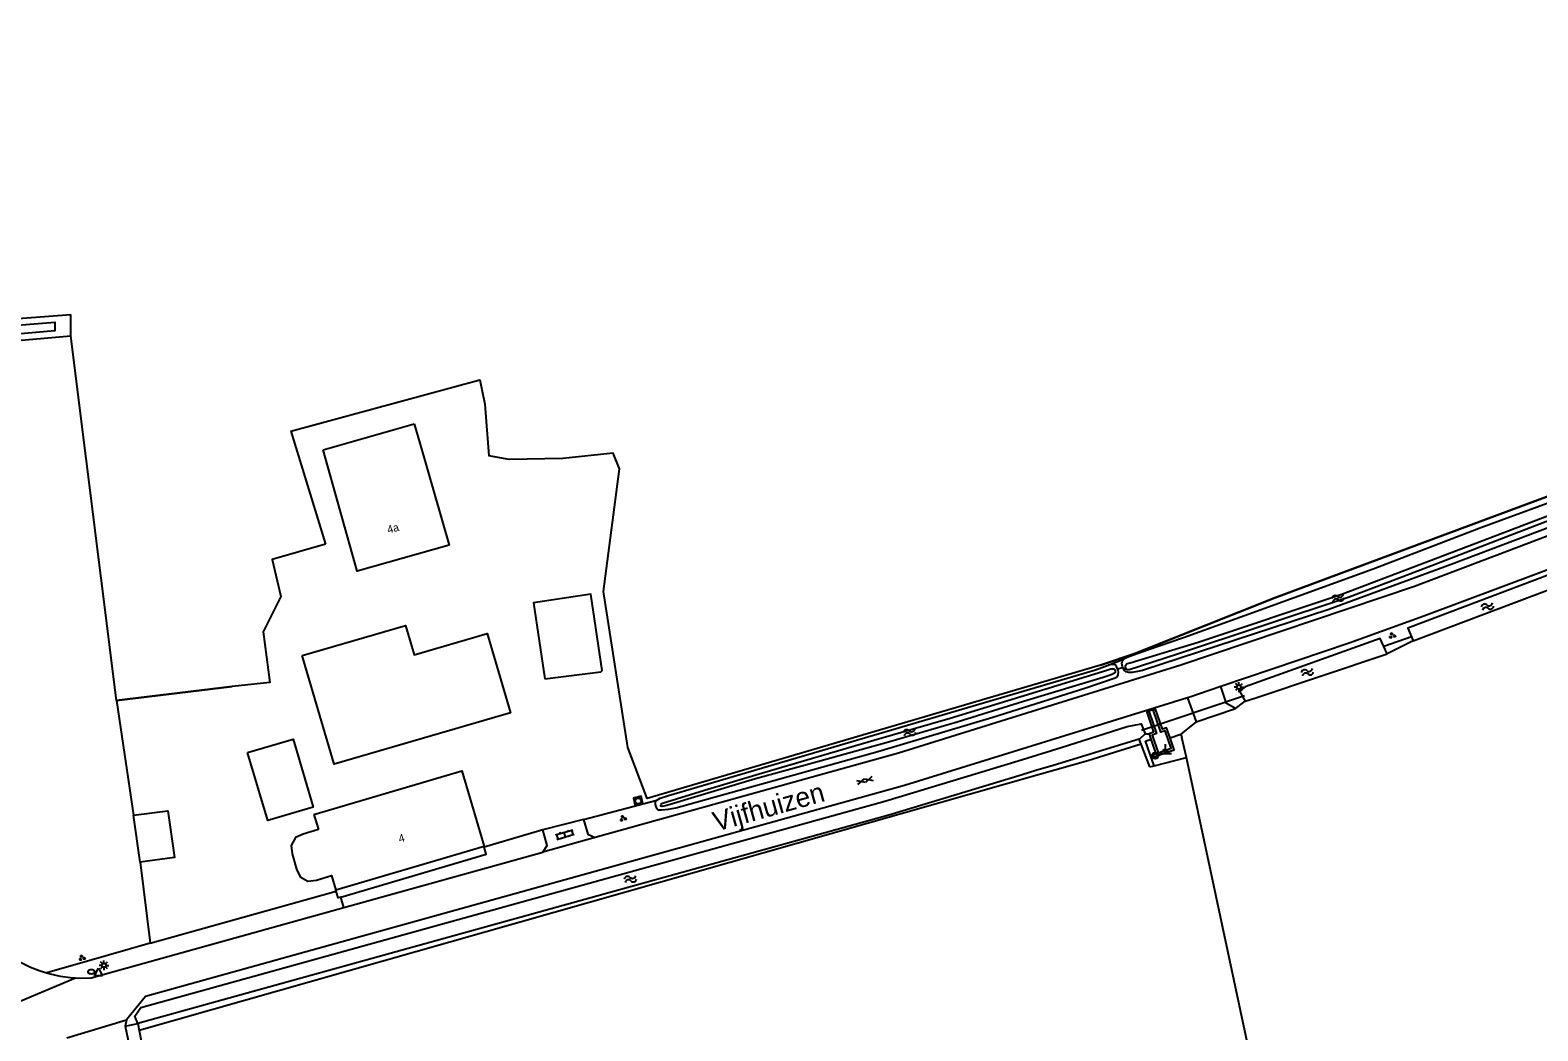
# Model space of a CAD drawing. Extents: x 133000 to 136000, y 400500 to 403500.
# Drawn here: x 134803.9 to 134995, y 402074.7 to 402201.5 of the extents above; entities that cross this region are included whole.
import ezdxf

# ---------------------------------------------------------------- set-up
doc = ezdxf.new("R2010")
doc.units = 0
for name, color, linetype in [('gg-afsc-draadraster', 7, 'Continuous'), ('gg-afsc-erfafscheiding', 7, 'Continuous'), ('gg-afsc-hekwerk', 7, 'Continuous'), ('gg-afsc-lijn draadraster', 7, 'Continuous'), ('gg-anno-huisnummerreeks BGT', 7, 'Continuous'), ('gg-anno-openbare ruimte label', 7, 'Continuous'), ('gg-bbg-bijgebouw', 7, 'Continuous'), ('gg-bbg-hoofdgebouw', 7, 'Continuous'), ('gg-knt-bronhoudergrens', 7, 'Continuous'), ('gg-knt-verharding', 7, 'Continuous'), ('gg-kntw-bovenkant insteek waterloop', 7, 'Continuous'), ('gg-kntw-waterlijn', 7, 'Continuous'), ('gg-kwrk-duiker nz buis', 7, 'Continuous'), ('gt-grn-groengrens', 7, 'Continuous'), ('gt-grn-vlakafsluiter', 7, 'Continuous'), ('gt-grn-weggrens', 7, 'Continuous'), ('gt-symb-boom', 7, 'Continuous'), ('gt-symb-brandkraan', 7, 'Continuous'), ('gt-symb-gesloten verharding', 7, 'Continuous'), ('gt-symb-groenvak', 7, 'Continuous'), ('gt-symb-klinker verharding', 7, 'Continuous'), ('gt-symb-lichtmast', 7, 'Continuous'), ('gt-symb-markant object', 7, 'Continuous'), ('gt-symb-rioolschacht', 7, 'Continuous'), ('gt-symb-waterafsluiter', 7, 'Continuous'), ('gt-symb-watersymbool', 7, 'Continuous'), ('gx-grn-maaiveld', 7, 'Continuous')]:
    doc.layers.add(name, color=color, linetype=linetype)

# ---------------------------------------------------------------- blocks, each defined once
blk = doc.blocks.new('gt0-GRVAK')
at = {"layer": 'gt-symb-groenvak'}
for p, q in [((-0.11, 0.19), (-0.23, 0.24)), ((-0.18, 0.15), (0.09, 0.15)), ((-0.09, 0.21), (-0.16, 0.32)), ((-0.05, 0.21), (-0.05, 0.39)), ((0, 0.21), (0.06, 0.32)), ((0.01, 0.19), (0.13, 0.24)), ((0.26, -0.05), (0.2, 0.06)), ((0.3, -0.05), (0.3, 0.13)), ((0.35, -0.05), (0.41, 0.06)), ((-0.25, -0.23), (-0.36, -0.18)), ((-0.32, -0.26), (-0.05, -0.26)), ((-0.23, -0.21), (-0.29, -0.1)), ((-0.18, -0.2), (-0.18, -0.02)), ((-0.14, -0.21), (-0.07, -0.1)), ((-0.12, -0.23), (0, -0.18)), ((0.24, -0.07), (0.12, -0.02)), ((0.17, -0.11), (0.44, -0.11)), ((0.37, -0.07), (0.49, -0.02))]:
    blk.add_line(p, q, dxfattribs=at)
blk = doc.blocks.new('gt0-WA')
at = {"layer": 'gt-symb-watersymbool'}
for centre, start, end in [((-0.32, 0.02), 28.0725, 151.9275), ((0.43, 0.42), 208.0725, 331.9275), ((-0.32, -0.43), 28.0725, 151.9275), ((0.43, -0.03), 208.0725, 331.9275)]:
    blk.add_arc(centre, 0.425, start, end, dxfattribs=at)
blk = doc.blocks.new('gt0-LMAST')
at = {"layer": 'gt-symb-lichtmast'}
for p, q in [((-0.18, 0.17), (-0.45, 0.44)), ((-0.01, 0.25), (-0.01, 0.62)), ((0.17, 0.17), (0.44, 0.44)), ((-0.26, 0), (-0.63, 0)), ((-0.18, -0.18), (-0.45, -0.45)), ((-0.01, -0.25), (-0.01, -0.63)), ((0.44, -0.45), (0.17, -0.18)), ((0.24, 0), (0.62, 0))]:
    blk.add_line(p, q, dxfattribs=at)
blk.add_circle((-0.01, 0), 0.25, dxfattribs=at)
blk = doc.blocks.new('gt0-KL1')
at = {"layer": 'gt-symb-klinker verharding'}
for p, q in [((-1.15, 0.3), (1.15, 0.3)), ((-1, -0.3), (-1, 0.3)), ((-0.5, 0.3), (-0.5, 0.45)), ((0, -0.3), (0, 0.3)), ((0.5, 0.3), (0.5, 0.45)), ((1, -0.3), (1, 0.3)), ((-1.15, -0.3), (1.15, -0.3)), ((-0.5, -0.45), (-0.5, -0.3)), ((0.5, -0.45), (0.5, -0.3))]:
    blk.add_line(p, q, dxfattribs=at)
blk = doc.blocks.new('gt0-RS')
at = {"layer": 'gt-symb-rioolschacht'}
blk.add_lwpolyline([(-0.5, -0.5), (0.5, -0.5), (0.5, 0.5), (-0.5, 0.5)], close=True, dxfattribs=at)
blk.add_circle((0, 0), 0.375, dxfattribs=at)
blk = doc.blocks.new('gt0-GESVH1')
at = {"layer": 'gt-symb-gesloten verharding'}
for p, q in [((-0.99, -0.26), (0.01, 0.24)), ((0.01, -0.26), (-0.99, 0.24)), ((0.01, 0.24), (1.01, -0.26)), ((1.01, 0.24), (0.01, -0.26))]:
    blk.add_line(p, q, dxfattribs=at)
blk = doc.blocks.new('gt0-WAFSL')
at = {"layer": 'gt-symb-waterafsluiter'}
for p, q in [((-0.5, -0.33), (0, 0.67)), ((0, 0.67), (0.5, -0.33)), ((0.5, -0.33), (-0.5, -0.33))]:
    blk.add_line(p, q, dxfattribs=at)
blk = doc.blocks.new('gt0-BR')
at = {"layer": 'gt-symb-brandkraan'}
for centre, radius, start, end in [((-0.24, 0), 0.206, 107.5669, 252.4331), ((0.6, -2.66), 3, 106.892, 107.5669), ((0, -0.69), 0.938, 73.108, 106.892), ((-0.6, -2.66), 3, 72.4331, 73.108), ((0.24, 0), 0.206, 287.567, 72.4331), ((0.6, 2.66), 3, 252.4331, 253.108), ((0, 0.69), 0.938, 253.108, 286.8921), ((-0.6, 2.66), 3, 286.8921, 287.567)]:
    blk.add_arc(centre, radius, start, end, dxfattribs=at)
blk = doc.blocks.new('gt0-BOOM')
at = {"layer": 'gt-symb-boom'}
for radius in [0.4, 0.2]:
    blk.add_circle((0, 0), radius, dxfattribs=at)
blk = doc.blocks.new('gt0-MARKOB')
at = {"layer": 'gt-symb-markant object'}
for p, q in [((-0.75, 0), (0.75, 0)), ((0, 0), (-0.3, 0.52)), ((0, 0), (0, 1.2)), ((0, 0), (0.3, 0.52))]:
    blk.add_line(p, q, dxfattribs=at)

msp = doc.modelspace()

# ---------------------------------------------------------------- linework, layer by layer
at = {"layer": 'gg-afsc-draadraster'}
for p, q in [((134836.92, 402150.68), (134841.3, 402136.34)), ((134814.83, 402116.54), (134829.46, 402118.3)), ((134814.83, 402116.54), (134816.97, 402102.01)), ((134944.74, 402110.99), (134944.49, 402111.63)), ((134945.81, 402108.12), (134944.74, 402110.99)), ((134946.37, 402108.27), (134950.46, 402109.3)), ((134945.81, 402108.12), (134946.37, 402108.27)), ((134817.8, 402096.05), (134819.07, 402085.79)), ((134819.07, 402085.79), (134813.78, 402084.26)), ((134817.5, 402075.59), (134817.68, 402074.71))]:
    msp.add_line(p, q, dxfattribs=at)
for points in [[(134836.92, 402150.68), (134860.9, 402157.18), (134861.52, 402154.12), (134862.03, 402147.55)], [(134939.57, 402121.03), (134882.1, 402104.11), (134879.65, 402110.59), (134876.57, 402130.36), (134878.6, 402145.91)], [(134817.68, 402074.71), (134818.45, 402070.78), (134845.72, 402046.95), (134874.38, 402021.83), (134900.65, 401998.21), (134919.45, 402016.5), (134933.07, 402003.15), (134944.27, 402013.11), (134947.7, 402015.5), (134948.92, 402014.03), (134959.87, 402022.23), (134961.24, 402020.75), (134968.3, 402026.07)]]:
    msp.add_lwpolyline(points, dxfattribs=at)
at = {"layer": 'gg-afsc-erfafscheiding'}
for p, q in [((134819.07, 402085.79), (134842.67, 402092.36)), ((134842.67, 402092.36), (134842.63, 402092.48))]:
    msp.add_line(p, q, dxfattribs=at)
at = {"layer": 'gg-afsc-hekwerk'}
for p, q in [((134950.46, 402109.3), (134949.9, 402111.87)), ((134950.46, 402109.3), (134949.9, 402111.87)), ((134968.3, 402026.07), (134950.46, 402109.3))]:
    msp.add_line(p, q, dxfattribs=at)
at = {"layer": 'gg-afsc-lijn draadraster'}
for p, q in [((134836.92, 402150.68), (134841.3, 402136.34)), ((134817.8, 402096.05), (134819.07, 402085.79)), ((134819.07, 402085.79), (134813.78, 402084.26)), ((134817.5, 402075.59), (134817.68, 402074.71))]:
    msp.add_line(p, q, dxfattribs=at)
for points in [[(134939.57, 402121.03), (134943.85, 402122.44), (134961.66, 402129.55), (134999.77, 402143.7), (135022.87, 402151.76), (135060.69, 402166.11), (135083.93, 402174.47), (135090.32, 402176.96), (135095.92, 402180.68), (135100.69, 402185.12), (135102.9, 402189.08), (135100.32, 402202.49), (135092.26, 402240.67)], [(134836.92, 402150.68), (134860.9, 402157.18), (134861.52, 402154.12), (134862.03, 402147.55)], [(134939.57, 402121.03), (134882.1, 402104.11), (134879.65, 402110.59), (134876.57, 402130.36), (134878.6, 402145.91)], [(134829.46, 402118.3), (134814.83, 402116.54), (134816.97, 402102.01)], [(134817.68, 402074.71), (134818.45, 402070.78), (134845.72, 402046.95), (134874.38, 402021.83), (134900.65, 401998.21), (134919.45, 402016.5), (134933.07, 402003.15), (134944.27, 402013.11), (134947.7, 402015.5), (134948.92, 402014.03), (134959.87, 402022.23), (134961.24, 402020.75), (134968.3, 402026.07)]]:
    msp.add_lwpolyline(points, dxfattribs=at)
at = {"layer": 'gg-bbg-bijgebouw'}
msp.add_line((134817.8, 402096.05), (134816.97, 402102.01), dxfattribs=at)
for points in [[(134869.12, 402119.29), (134876.21, 402120.16), (134876.38, 402120.33), (134874.95, 402130.01), (134867.7, 402128.94), (134869.12, 402119.29)], [(134838.36, 402122.23), (134851.46, 402126.06), (134852.55, 402122.34), (134861.81, 402125.05), (134864.75, 402114.97), (134842.43, 402108.45), (134838.36, 402122.23)], [(134831.43, 402109.93), (134837.21, 402111.65), (134839.76, 402103.01), (134834.01, 402101.32), (134831.43, 402109.93)], [(134816.97, 402102.01), (134821.33, 402102.56), (134822.15, 402096.65), (134817.8, 402096.05)]]:
    msp.add_lwpolyline(points, dxfattribs=at)
at = {"layer": 'gg-bbg-hoofdgebouw'}
for p, q in [((134841, 402148.31), (134852.56, 402151.62)), ((134852.56, 402151.62), (134853.26, 402149.17)), ((134839.84, 402102.1), (134840.41, 402100.18)), ((134861.43, 402098.02), (134842.63, 402092.48))]:
    msp.add_line(p, q, dxfattribs=at)
for points in [[(134853.26, 402149.17), (134856.97, 402136.22), (134845.34, 402132.93), (134841, 402148.31)], [(134839.84, 402102.1), (134858.6, 402107.63), (134861.43, 402098.02)], [(134840.41, 402100.18), (134838.47, 402099.61), (134837.52, 402099.16), (134836.95, 402098.18), (134837.07, 402097.11), (134837.64, 402095.16), (134838.1, 402094.17), (134839.07, 402093.64), (134840.15, 402093.78), (134842.08, 402094.34), (134842.63, 402092.48)]]:
    msp.add_lwpolyline(points, dxfattribs=at)
at = {"layer": 'gg-knt-bronhoudergrens'}
for p, q in [((134814.83, 402116.54), (134809.01, 402162.71)), ((134813.78, 402084.26), (134806, 402082))]:
    msp.add_line(p, q, dxfattribs=at)
for points in [[(134878.6, 402145.91), (134877.79, 402147.9), (134871.42, 402147.23), (134864.61, 402147.1), (134862.03, 402147.55)], [(134841.3, 402136.34), (134834.57, 402134.42), (134835.65, 402129.74), (134833.39, 402125.26), (134834.27, 402118.81), (134829.46, 402118.3)], [(134944.74, 402110.99), (134937.95, 402108.91), (134931.84, 402107.17), (134817.68, 402074.71)]]:
    msp.add_lwpolyline(points, dxfattribs=at)
at = {"layer": 'gg-knt-verharding'}
for p, q in [((134950.61, 402116.87), (134951.71, 402113.82)), ((134946.26, 402115.36), (134945.72, 402115.17)), ((134868.86, 402100.14), (134861.43, 402097.95)), ((134875.51, 402099.16), (134868.87, 402097.32)), ((134843.65, 402090.3), (134868.87, 402097.32)), ((134861.43, 402097.95), (134861.43, 402098.02)), ((134805.14, 402082.26), (134806, 402082)), ((134818.49, 402079.04), (134816.09, 402076.07))]:
    msp.add_line(p, q, dxfattribs=at)
for points in [[(135000, 402138.82), (134979.38, 402131.01), (134949.76, 402121.04), (134913.97, 402109.87), (134875.51, 402099.16)], [(135000, 402134.51), (134980.56, 402127.23), (134971.1, 402123.83), (134954.83, 402118.3)], [(134954.83, 402118.3), (134950.79, 402116.93), (134950.61, 402116.87)], [(134956.7, 402115.53), (134955.55, 402116.18), (134954.83, 402118.3)], [(134950.61, 402116.87), (134914.74, 402105.75), (134818.49, 402079.04)], [(134945.72, 402115.17), (134946.69, 402112.34), (134946.12, 402112.13), (134946.88, 402109.89), (134948.53, 402110.48), (134947.77, 402112.7), (134947.24, 402112.53), (134946.26, 402115.36)], [(134874.02, 402101.46), (134874.56, 402099.61), (134875.51, 402099.16)], [(134868.87, 402097.32), (134869.41, 402098.16), (134868.86, 402100.14)], [(134809.62, 402081.39), (134810.27, 402081.35), (134811.58, 402081.37), (134843.65, 402090.3)], [(134801.6, 402083.95), (134802.74, 402083.32), (134803.92, 402082.75), (134805.14, 402082.26)], [(134806, 402082), (134806.39, 402081.88), (134807.67, 402081.6), (134808.97, 402081.42), (134809.62, 402081.39)], [(134816.09, 402076.07), (134815.91, 402075.26), (134815.92, 402075.24)], [(134815.92, 402075.24), (134816.7, 402071.45), (134821.17, 402066.79), (134829.81, 402059.12), (134844.47, 402046.97), (134860.41, 402033.34), (134874.73, 402020.5), (134884.93, 402011.61), (134893.99, 402003.08), (134901.47, 401996.27)]]:
    msp.add_lwpolyline(points, dxfattribs=at)
at = {"layer": 'gg-kntw-bovenkant insteek waterloop'}
for p, q in [((134736.18, 402159.7), (134809.01, 402165.49)), ((134809.01, 402162.71), (134809.01, 402165.49)), ((134979.23, 402124.09), (135000, 402131.94)), ((134959.27, 402116.87), (134975.93, 402122.45)), ((134957.9, 402116.45), (134959.27, 402116.87)), ((134944.49, 402111.63), (134933.59, 402108.31)), ((134933.59, 402108.31), (134931.37, 402107.68))]:
    msp.add_line(p, q, dxfattribs=at)
for points in [[(134809.01, 402162.71), (134739.4, 402156.66), (134701.18, 402153.54)], [(135000, 402133.83), (134978.54, 402125.72), (134979.23, 402124.09)], [(134975.93, 402122.45), (134975.05, 402124.41), (134957.9, 402118.27)], [(134957.9, 402118.27), (134957.21, 402117.72), (134957.9, 402116.45)], [(134934.6, 402110.6), (134942.94, 402113.23), (134944.71, 402113.57), (134945.23, 402112.31)], [(134817.5, 402075.59), (134817.15, 402076.53), (134817.9, 402077.62), (134912.23, 402103.79), (134929.12, 402108.91), (134934.6, 402110.6)], [(134945.23, 402112.31), (134944.52, 402111.64), (134944.49, 402111.63)], [(134931.37, 402107.68), (134929.62, 402107.13), (134912.72, 402102.01), (134817.5, 402075.59)]]:
    msp.add_lwpolyline(points, dxfattribs=at)
at = {"layer": 'gg-kntw-waterlijn'}
msp.add_lwpolyline([(134702.4, 402155.56), (134781.72, 402162.47), (134806.98, 402164.52), (134806.98, 402163.39), (134736.59, 402157.23), (134702.4, 402154.24), (134702.4, 402155.56)], dxfattribs=at)
at = {"layer": 'gg-kwrk-duiker nz buis'}
for p, q in [((134975.5, 402123.41), (134978.99, 402124.65)), ((134941.64, 402120.52), (134942.44, 402120.77)), ((134957.81, 402117.15), (134944.77, 402112.74))]:
    msp.add_line(p, q, dxfattribs=at)
at = {"layer": 'gt-grn-groengrens'}
for p, q in [((134956.7, 402115.53), (134957.9, 402116.45)), ((134951.71, 402113.82), (134949.76, 402112.29)), ((134945.74, 402112.31), (134945.97, 402111.63)), ((134948.39, 402111.82), (134949.76, 402112.29)), ((134949.76, 402112.29), (134949.9, 402111.87)), ((134843.65, 402090.3), (134843.27, 402091.63)), ((134815.92, 402075.24), (134817.5, 402075.59))]:
    msp.add_line(p, q, dxfattribs=at)
for points in [[(134945.72, 402115.17), (134945.43, 402115.07), (134946.31, 402112.52), (134945.74, 402112.31)], [(134948.39, 402111.82), (134947.96, 402113.08), (134947.43, 402112.91), (134946.54, 402115.46), (134946.26, 402115.36)], [(134946.37, 402108.27), (134945.27, 402111.38), (134945.97, 402111.63)], [(134945.97, 402111.63), (134946.69, 402109.51), (134948.91, 402110.29), (134948.39, 402111.82)], [(134843.27, 402091.63), (134842.91, 402091.53), (134842.67, 402092.36)]]:
    msp.add_lwpolyline(points, dxfattribs=at)
at = {"layer": 'gt-grn-vlakafsluiter'}
for p, q in [((134979.23, 402124.09), (134975.93, 402122.45)), ((134951.71, 402113.82), (134956.7, 402115.53)), ((134945.23, 402112.31), (134945.74, 402112.31))]:
    msp.add_line(p, q, dxfattribs=at)
msp.add_lwpolyline([(134843.27, 402091.63), (134861.69, 402097.06), (134861.43, 402097.95)], dxfattribs=at)
at = {"layer": 'gt-grn-weggrens'}
for p, q in [((134874.02, 402101.46), (134868.86, 402100.14)), ((134801.59, 402078), (134809.62, 402081.39)), ((134808.5, 402073.77), (134816.09, 402076.07))]:
    msp.add_line(p, q, dxfattribs=at)
at = {"layer": 'gx-grn-maaiveld'}
for p, q in [((134940.53, 402121), (134942.5, 402121.78)), ((134874.02, 402101.46), (134883.34, 402103.92))]:
    msp.add_line(p, q, dxfattribs=at)
for points in [[(135092.26, 402240.67), (135100.32, 402202.49), (135102.9, 402189.08), (135100.69, 402185.12), (135095.92, 402180.68), (135090.32, 402176.96), (135083.93, 402174.47), (135060.69, 402166.11), (135022.87, 402151.76), (134999.77, 402143.7), (134961.66, 402129.55), (134943.85, 402122.44), (134939.57, 402121.03)], [(135004.39, 402142.41), (134990.98, 402137.26), (134981.44, 402133.58), (134975.79, 402131.41), (134971.08, 402129.62), (134949.33, 402122.41), (134943.19, 402120.43), (134943, 402120.42), (134942.85, 402120.48), (134942.76, 402120.67), (134942.73, 402120.85), (134942.74, 402120.99), (134942.87, 402121.14), (134942.99, 402121.22), (134943.33, 402121.33), (134951.97, 402123.94), (134970.05, 402129.96), (134981.17, 402134.2), (134990.73, 402137.85), (135004.1, 402142.96)], [(135000, 402142.89), (134987.81, 402138.42), (134974.13, 402133.17), (134959.35, 402127.83), (134950.11, 402124.49), (134945.55, 402122.91), (134943.15, 402122.07), (134942.5, 402121.78)], [(135000, 402139.81), (134984.03, 402133.77), (134968.54, 402128.06), (134944.91, 402120.35), (134944.28, 402120.2), (134943.57, 402120.11), (134943.14, 402120.11), (134942.82, 402120.17), (134942.62, 402120.35), (134942.47, 402120.56), (134942.38, 402120.85), (134942.29, 402121.22), (134942.3, 402121.45), (134942.4, 402121.67), (134942.5, 402121.78)], [(134883.34, 402103.92), (134883.1, 402103.65), (134883.11, 402103.36), (134883.25, 402102.96), (134883.5, 402102.69), (134883.93, 402102.67), (134884.79, 402102.76), (134885.72, 402102.95), (134911.35, 402110.07), (134925.91, 402114.44), (134937.59, 402118.12), (134941.45, 402119.4), (134941.72, 402119.59), (134941.8, 402119.79), (134941.86, 402120.12), (134941.8, 402120.38), (134941.69, 402120.66), (134941.61, 402120.87), (134941.48, 402121.04), (134941.32, 402121.1), (134941.1, 402121.1), (134940.53, 402121)], [(134883.34, 402103.92), (134883.74, 402104.15), (134884.81, 402104.5), (134938.92, 402120.45), (134940.53, 402121)], [(134941.1, 402120.57), (134941.28, 402120.54), (134941.37, 402120.42), (134941.43, 402120.29), (134941.43, 402120.11), (134941.35, 402120.02), (134940.93, 402119.8), (134939.9, 402119.46), (134929.81, 402116.42), (134921.42, 402113.81), (134912.69, 402111.28), (134902.16, 402108.35), (134895.85, 402106.61), (134888.96, 402104.53), (134884.6, 402103.24), (134883.98, 402103.11), (134883.84, 402103.14), (134883.82, 402103.22), (134883.86, 402103.39), (134884.04, 402103.54), (134889.35, 402105.17), (134896.31, 402107.26), (134903.79, 402109.43), (134910.83, 402111.52), (134920.51, 402114.3), (134929.91, 402117.16), (134940.36, 402120.39), (134940.88, 402120.56), (134941.1, 402120.57)]]:
    msp.add_lwpolyline(points, dxfattribs=at)

# ---------------------------------------------------------------- block references
at = {"layer": 'gt-symb-boom'}
msp.add_blockref('gt0-BOOM', (134946.51, 402109.56), dxfattribs=at)
at = {"layer": 'gt-symb-brandkraan'}
msp.add_blockref('gt0-BR', (134811.62, 402082.16), dxfattribs=at)
at = {"layer": 'gt-symb-gesloten verharding', "rotation": 15.551724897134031}
msp.add_blockref('gt0-GESVH1', (134909.69, 402106.39), dxfattribs=at)
at = {"layer": 'gt-symb-groenvak'}
for p in [(134976.55, 402124.78), (134879.03, 402101.6), (134810.43, 402083.92)]:
    msp.add_blockref('gt0-GRVAK', p, dxfattribs=at)
at = {"layer": 'gt-symb-klinker verharding', "rotation": 16.386305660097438}
msp.add_blockref('gt0-KL1', (134871.67, 402099.54), dxfattribs=at)
at = {"layer": 'gt-symb-lichtmast'}
for p in [(134957.13, 402118.24), (134813.23, 402082.97)]:
    msp.add_blockref('gt0-LMAST', p, dxfattribs=at)
at = {"layer": 'gt-symb-markant object'}
msp.add_blockref('gt0-MARKOB', (134947.81, 402109.82), dxfattribs=at)
at = {"layer": 'gt-symb-rioolschacht', "rotation": 103.06333733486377}
msp.add_blockref('gt0-RS', (134880.95, 402103.8), dxfattribs=at)
at = {"layer": 'gt-symb-waterafsluiter'}
msp.add_blockref('gt0-WAFSL', (134812.52, 402081.96), dxfattribs=at)
at = {"layer": 'gt-symb-watersymbool'}
for p, rotation in [((134969.63, 402129.5), 18.96025108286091), ((134988.58, 402128.43), 19.99289398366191), ((134965.75, 402120.1), 19.576725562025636), ((134915.3, 402112.48), 15.717252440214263), ((134879.92, 402093.89), 15.717252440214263)]:
    msp.add_blockref('gt0-WA', p, dxfattribs=dict(at, rotation=rotation))

# ---------------------------------------------------------------- texts
at = {"layer": 'gg-anno-huisnummerreeks BGT'}
for s, rotation, p in [('4a', 15.8, (134849.29, 402137.69)), ('4', 16.4, (134850.73, 402098.51))]:
    msp.add_text(s, height=1, rotation=rotation, dxfattribs=at).set_placement(p)
at = {"layer": 'gg-anno-openbare ruimte label'}
msp.add_text('Vijfhuizen', height=2.5, rotation=15.7, dxfattribs=at).set_placement((134890.85, 402099.91))

doc.saveas('drawing.dxf')
